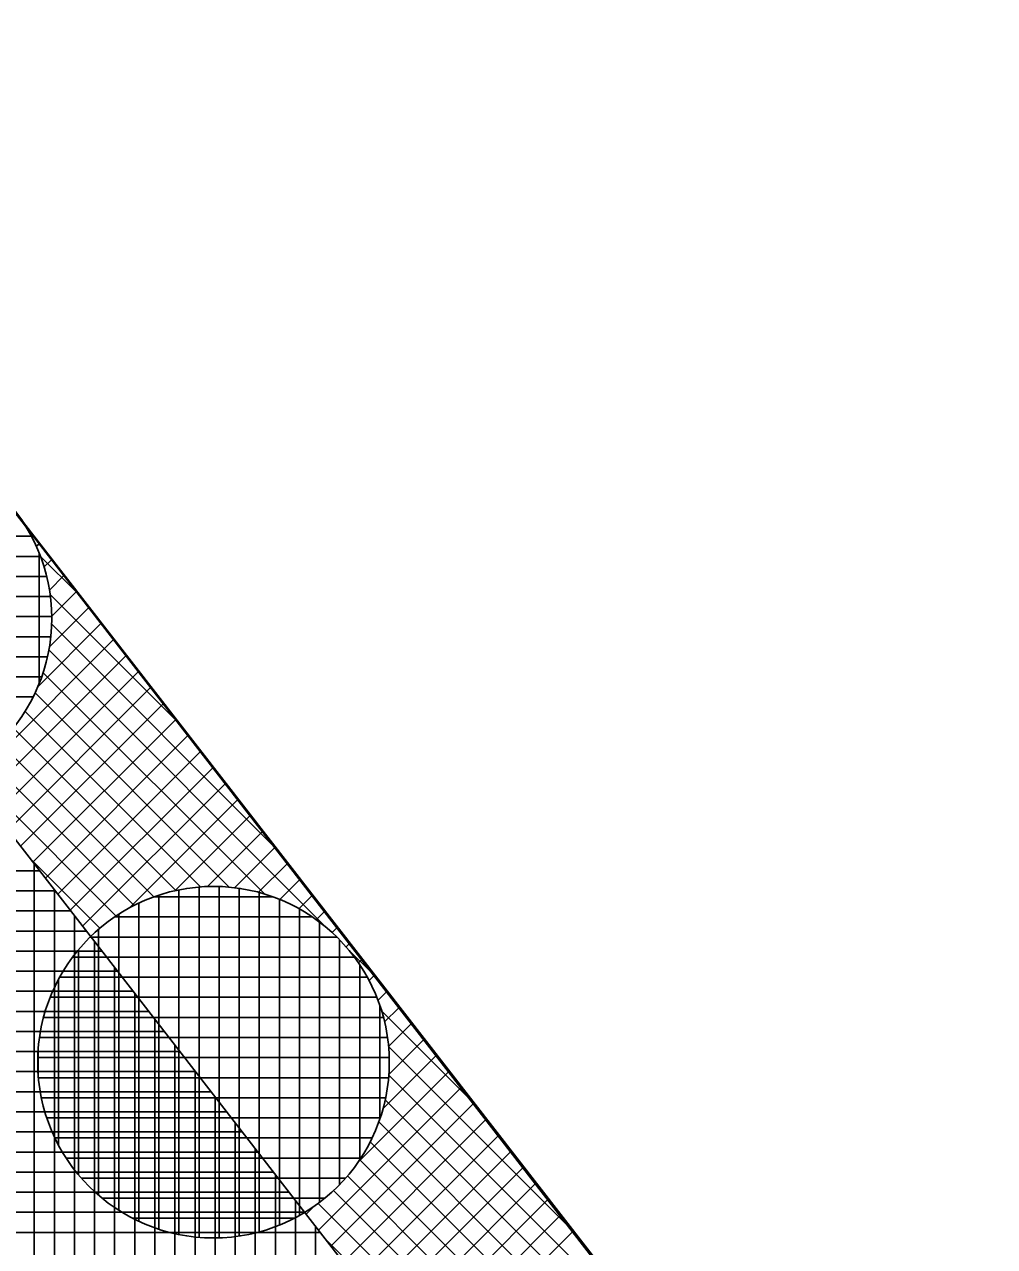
# Model space of a CAD drawing. Extents: x -565346 to -564154, y -1097386 to -1095620.
# Drawn here: x -564235.03 to -564225.37, y -1096176.45 to -1096164.28 of the extents above; entities that cross this region are included whole.
import ezdxf

# ---------------------------------------------------------------- set-up
doc = ezdxf.new("R2010")
doc.units = 0
for name, color, linetype in [('Vrstva 13', 7, 'Continuous'), ('Vrstva 41', 7, 'Continuous'), ('Vrstva 42', 7, 'Continuous'), ('Vrstva 43', 7, 'Continuous'), ('Vrstva 44', 7, 'Continuous')]:
    doc.layers.add(name, color=color, linetype=linetype)

msp = doc.modelspace()

# ---------------------------------------------------------------- linework, layer by layer
at = {"layer": 'Vrstva 13'}
msp.add_line((-564239.15, -1096163.95), (-564208.11, -1096203.92), dxfattribs=at)
at = {"layer": 'Vrstva 41'}
msp.add_lwpolyline([(-564317.9, -1095918.68), (-564319.837, -1095918.359), (-564322.792, -1095953.471), (-564316.779, -1095990.732), (-564317.708, -1096006.365), (-564312.296, -1096047.478), (-564277.924, -1096113.563), (-564240.773, -1096165.119), (-564207.452, -1096208.029), (-564205.9, -1096206.84), (-564239.15, -1096163.95), (-564276.21, -1096112.52), (-564310.36, -1096046.86), (-564315.7, -1096006.29), (-564314.77, -1095990.63), (-564320.6, -1095954.5), (-564320.51, -1095950.21)], close=True, dxfattribs=at)
at = {"layer": 'Vrstva 42'}
for p, q in [((-564234.883, -1096169.454), (-564234.907, -1096169.477)), ((-564234.867, -1096169.581), (-564234.5, -1096169.948)), ((-564234.76, -1096169.613), (-564234.831, -1096169.684)), ((-564234.636, -1096169.772), (-564234.779, -1096169.915)), ((-564234.772, -1096169.959), (-564233.524, -1096171.207)), ((-564234.513, -1096169.932), (-564234.755, -1096170.174)), ((-564234.389, -1096170.091), (-564234.78, -1096170.482)), ((-564234.266, -1096170.25), (-564234.895, -1096170.879)), ((-564234.757, -1096170.256), (-564232.549, -1096172.465)), ((-564234.142, -1096170.409), (-564235.562, -1096171.829)), ((-564234.019, -1096170.569), (-564235.439, -1096171.989)), ((-564234.785, -1096170.512), (-564232.026, -1096173.271)), ((-564233.895, -1096170.728), (-564235.315, -1096172.148)), ((-564234.841, -1096170.738), (-564232.639, -1096172.94)), ((-564233.772, -1096170.887), (-564235.191, -1096172.307)), ((-564234.922, -1096170.94), (-564232.99, -1096172.872)), ((-564233.648, -1096171.047), (-564235.068, -1096172.466)), ((-564235.023, -1096171.122), (-564233.274, -1096172.871)), ((-564235.141, -1096171.287), (-564233.522, -1096172.906)), ((-564233.525, -1096171.206), (-564234.944, -1096172.625)), ((-564233.401, -1096171.365), (-564234.82, -1096172.785)), ((-564235.275, -1096171.436), (-564233.74, -1096172.971)), ((-564233.278, -1096171.525), (-564234.697, -1096172.944)), ((-564235.425, -1096171.569), (-564233.937, -1096173.056)), ((-564235.591, -1096171.685), (-564234.116, -1096173.161)), ((-564233.154, -1096171.684), (-564234.573, -1096173.103)), ((-564233.031, -1096171.843), (-564234.45, -1096173.262)), ((-564232.907, -1096172.003), (-564233.985, -1096173.081)), ((-564232.784, -1096172.162), (-564233.529, -1096172.908)), ((-564232.66, -1096172.321), (-564233.206, -1096172.867)), ((-564232.537, -1096172.481), (-564232.934, -1096172.878)), ((-564234.979, -1096172.581), (-564234.277, -1096173.283)), ((-564232.413, -1096172.64), (-564232.697, -1096172.924)), ((-564232.29, -1096172.799), (-564232.485, -1096172.995)), ((-564232.166, -1096172.959), (-564232.293, -1096173.086)), ((-564232.043, -1096173.118), (-564232.12, -1096173.195)), ((-564231.919, -1096173.277), (-564231.964, -1096173.323)), ((-564231.796, -1096173.437), (-564231.825, -1096173.466)), ((-564231.801, -1096173.496), (-564231.573, -1096173.723)), ((-564231.672, -1096173.596), (-564231.702, -1096173.626)), ((-564231.549, -1096173.755), (-564231.596, -1096173.803)), ((-564231.425, -1096173.915), (-564231.508, -1096173.998)), ((-564231.47, -1096174.109), (-564230.598, -1096174.982)), ((-564231.301, -1096174.074), (-564231.442, -1096174.214)), ((-564231.178, -1096174.233), (-564231.403, -1096174.458)), ((-564231.402, -1096174.46), (-564229.622, -1096176.24)), ((-564231.054, -1096174.393), (-564231.401, -1096174.739)), ((-564230.931, -1096174.552), (-564231.46, -1096175.081)), ((-564230.807, -1096174.711), (-564231.707, -1096175.611)), ((-564231.401, -1096174.744), (-564228.647, -1096177.499)), ((-564230.684, -1096174.871), (-564232.101, -1096176.287)), ((-564230.56, -1096175.03), (-564231.977, -1096176.446)), ((-564231.436, -1096174.992), (-564228.972, -1096177.456)), ((-564230.437, -1096175.189), (-564231.853, -1096176.606)), ((-564231.501, -1096175.21), (-564229.419, -1096177.292)), ((-564230.313, -1096175.349), (-564231.73, -1096176.765)), ((-564231.586, -1096175.407), (-564229.737, -1096177.257)), ((-564230.19, -1096175.508), (-564231.606, -1096176.924)), ((-564231.691, -1096175.586), (-564230.006, -1096177.27)), ((-564230.066, -1096175.667), (-564231.482, -1096177.083)), ((-564231.813, -1096175.747), (-564230.242, -1096177.317)), ((-564231.951, -1096175.892), (-564230.453, -1096177.389)), ((-564229.943, -1096175.827), (-564231.359, -1096177.243)), ((-564232.147, -1096176.051), (-564232.224, -1096176.128)), ((-564232.104, -1096176.021), (-564230.645, -1096177.481)), ((-564229.819, -1096175.986), (-564231.235, -1096177.402)), ((-564229.696, -1096176.145), (-564231.111, -1096177.561)), ((-564232.03, -1096176.378), (-564230.817, -1096177.591)), ((-564229.572, -1096176.305), (-564230.988, -1096177.72))]:
    msp.add_line(p, q, dxfattribs=at)
at = {"layer": 'Vrstva 43'}
for p, q in [((-564234.93, -1096184.059), (-564234.93, -1096172.643)), ((-564243.743, -1096172.71), (-564234.878, -1096172.71)), ((-564243.588, -1096172.91), (-564234.723, -1096172.91)), ((-564234.73, -1096184.317), (-564234.73, -1096172.901)), ((-564243.433, -1096173.11), (-564234.568, -1096173.11)), ((-564234.53, -1096184.574), (-564234.53, -1096173.159)), ((-564243.277, -1096173.31), (-564234.412, -1096173.31)), ((-564234.33, -1096184.832), (-564234.33, -1096173.416)), ((-564243.122, -1096173.51), (-564234.257, -1096173.51)), ((-564242.967, -1096173.71), (-564234.102, -1096173.71)), ((-564234.13, -1096185.089), (-564234.13, -1096173.674)), ((-564242.811, -1096173.91), (-564233.947, -1096173.91)), ((-564233.93, -1096185.347), (-564233.93, -1096173.931)), ((-564242.656, -1096174.11), (-564233.791, -1096174.11)), ((-564233.73, -1096185.605), (-564233.73, -1096174.189)), ((-564242.501, -1096174.31), (-564233.636, -1096174.31)), ((-564233.53, -1096185.862), (-564233.53, -1096174.446)), ((-564242.346, -1096174.51), (-564233.481, -1096174.51)), ((-564242.19, -1096174.71), (-564233.325, -1096174.71)), ((-564233.33, -1096186.12), (-564233.33, -1096174.704)), ((-564242.035, -1096174.91), (-564233.17, -1096174.91)), ((-564233.13, -1096186.377), (-564233.13, -1096174.961)), ((-564241.88, -1096175.11), (-564233.015, -1096175.11)), ((-564241.724, -1096175.31), (-564232.859, -1096175.31)), ((-564232.93, -1096186.635), (-564232.93, -1096175.219)), ((-564241.569, -1096175.51), (-564232.704, -1096175.51)), ((-564232.73, -1096186.892), (-564232.73, -1096175.477)), ((-564241.414, -1096175.71), (-564232.549, -1096175.71)), ((-564232.53, -1096187.15), (-564232.53, -1096175.734)), ((-564241.258, -1096175.91), (-564232.393, -1096175.91)), ((-564232.33, -1096187.407), (-564232.33, -1096175.992)), ((-564241.103, -1096176.11), (-564232.238, -1096176.11)), ((-564232.13, -1096187.665), (-564232.13, -1096176.249)), ((-564240.948, -1096176.31), (-564232.083, -1096176.31))]:
    msp.add_line(p, q, dxfattribs=at)
msp.add_lwpolyline([(-564173.087, -1096301.985), (-564179.49, -1096264.63), (-564192.762, -1096228.697), (-564195.888, -1096224.348), (-564194.264, -1096223.181), (-564206.02, -1096206.88), (-564207.452, -1096208.029), (-564240.773, -1096165.119), (-564277.924, -1096113.563), (-564312.296, -1096047.478), (-564317.708, -1096006.365)], dxfattribs=at)
at = {"layer": 'Vrstva 44'}
for p, q in [((-564238.052, -1096169.38), (-564234.959, -1096169.38)), ((-564238.143, -1096169.58), (-564234.87, -1096169.58)), ((-564234.88, -1096169.554), (-564234.88, -1096170.839)), ((-564238.205, -1096169.78), (-564234.808, -1096169.78)), ((-564238.241, -1096169.98), (-564234.769, -1096169.98)), ((-564238.254, -1096170.18), (-564234.757, -1096170.18)), ((-564238.244, -1096170.38), (-564234.768, -1096170.38)), ((-564238.212, -1096170.58), (-564234.801, -1096170.58)), ((-564238.155, -1096170.78), (-564234.858, -1096170.78)), ((-564238.068, -1096170.98), (-564234.943, -1096170.98)), ((-564233.29, -1096172.872), (-564233.29, -1096176.358)), ((-564233.09, -1096172.868), (-564233.09, -1096176.363)), ((-564232.89, -1096172.887), (-564232.89, -1096176.346)), ((-564233.736, -1096172.97), (-564232.557, -1096172.97)), ((-564233.69, -1096172.955), (-564233.69, -1096176.277)), ((-564233.49, -1096172.901), (-564233.49, -1096176.33)), ((-564232.69, -1096172.928), (-564232.69, -1096176.305)), ((-564232.49, -1096172.994), (-564232.49, -1096176.236)), ((-564233.89, -1096173.034), (-564233.89, -1096176.198)), ((-564232.29, -1096173.091), (-564232.29, -1096176.14)), ((-564234.129, -1096173.17), (-564232.161, -1096173.17)), ((-564234.09, -1096173.143), (-564234.09, -1096176.089)), ((-564232.09, -1096173.223), (-564232.09, -1096176.011)), ((-564234.373, -1096173.37), (-564231.917, -1096173.37)), ((-564234.29, -1096173.294), (-564234.29, -1096175.937)), ((-564234.49, -1096173.498), (-564234.49, -1096175.735)), ((-564231.89, -1096173.399), (-564231.89, -1096175.832)), ((-564234.548, -1096173.57), (-564231.745, -1096173.57)), ((-564231.69, -1096173.647), (-564231.69, -1096175.583)), ((-564234.69, -1096173.796), (-564234.69, -1096175.436)), ((-564234.676, -1096173.77), (-564231.614, -1096173.77)), ((-564234.77, -1096173.97), (-564231.521, -1096173.97)), ((-564231.49, -1096174.053), (-564231.49, -1096175.176)), ((-564234.837, -1096174.17), (-564231.456, -1096174.17)), ((-564234.878, -1096174.37), (-564231.415, -1096174.37)), ((-564234.894, -1096174.57), (-564231.397, -1096174.57)), ((-564234.89, -1096174.487), (-564234.89, -1096174.738)), ((-564234.887, -1096174.77), (-564231.404, -1096174.77)), ((-564234.858, -1096174.97), (-564231.434, -1096174.97)), ((-564234.805, -1096175.17), (-564231.488, -1096175.17)), ((-564234.724, -1096175.37), (-564231.567, -1096175.37)), ((-564234.611, -1096175.57), (-564231.681, -1096175.57)), ((-564234.46, -1096175.77), (-564231.832, -1096175.77)), ((-564234.253, -1096175.97), (-564232.041, -1096175.97)), ((-564233.95, -1096176.17), (-564232.345, -1096176.17))]:
    msp.add_line(p, q, dxfattribs=at)
for centre in [(-564236.506, -1096170.196), (-564233.146, -1096174.616)]:
    msp.add_circle(centre, 1.75, dxfattribs=at)

doc.saveas('drawing.dxf')
